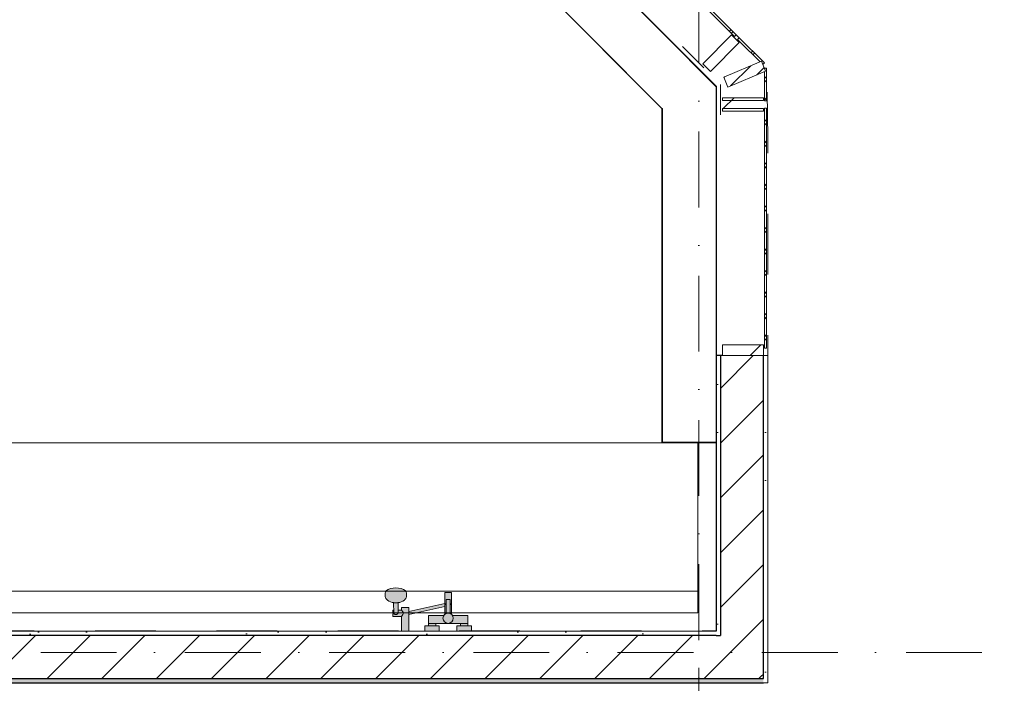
# Model space of a CAD drawing. Header units: millimetres. Extents: x -59761 to 112741, y -57975 to 46221.
# Tile 336 of 421: x 68843 to 73420, y -17693 to -14609. Entities that reach past the tile are written whole.
import ezdxf

# ---------------------------------------------------------------- set-up
doc = ezdxf.new("R2010")
doc.units = ezdxf.units.MM
for name, pattern in [('Wipeout_Contour', [1000, 0, -1000]), ('короткая штриховая', [282.222222, 141.111111, -141.111111]), ('Штриховая', [564.444447, 282.222223, -282.222223]), ('Штрихпунктирная', [670.277762, 352.777767, -176.388884, 0, -141.111112])]:
    doc.linetypes.add(name, pattern=pattern)
for name, color, linetype in [('2D_План зонирования', 7, 'Continuous'), ('Интерьер - Оборудование', 7, 'Continuous'), ('Интерьер - Оборудование бань', 7, 'Continuous'), ('Конструктив - Бортики', 7, 'Continuous'), ('Конструктив - Колонны', 7, 'Continuous'), ('Конструктив - Навесные Стены', 7, 'Continuous'), ('Конструктив - Стены Блок 200 нов', 7, 'Continuous'), ('Элемент модели - Границы зон', 7, 'Continuous'), ('Элемент Модели - Зона', 7, 'Continuous'), ('Элемент Модели - Оси', 2, 'Continuous')]:
    doc.layers.add(name, color=color, linetype=linetype)
pattern_1 = [(45, (-45000, -54000), (-127.27922, 127.27922), [])]
pattern_2 = [(45, (-45000, -53650), (-111.36932, 111.36932), [0, -105, 0, -157.5]), (110, (-44650, -53650), (148.00159, 53.86817), [0, -77, 0, -133])]
pattern_3 = [(45, (-45000, -54000), (-176.7767, 176.7767), []), (45, (-45035.36, -53964.64), (-176.7767, 176.7767), []), (45, (-45070.7, -53929.3), (-176.7767, 176.7767), [])]

# ---------------------------------------------------------------- blocks, each defined once
blk = doc.blocks.new('*X678', base_point=(2412685.8, -340475.5))
at = {"layer": 'Конструктив - Навесные Стены', "color": 7, "linetype": 'Continuous', "lineweight": 5}
for p, q in [((2529990.8, -301558.1), (2530000.8, -301548.1)), ((2529991.2, -301575.5), (2530000.8, -301565.9)), ((2529990.8, -301658.1), (2530000.8, -301648.1)), ((2529991.2, -301675.5), (2530000.8, -301665.9)), ((2529990.8, -301758.1), (2530000.8, -301748.1)), ((2529991.2, -301775.5), (2530000.8, -301765.9)), ((2529990.8, -301858.1), (2530000.8, -301848.1)), ((2529991.2, -301875.5), (2530000.8, -301865.9)), ((2529990.8, -301958.1), (2530000.8, -301948.1)), ((2529991.2, -301975.5), (2530000.8, -301965.9)), ((2529990.8, -302058.1), (2530000.8, -302048.1)), ((2529991.2, -302075.5), (2530000.8, -302065.9)), ((2529990.8, -302158.1), (2530000.8, -302148.1)), ((2529991.2, -302175.5), (2530000.8, -302165.9)), ((2529990.8, -302258.1), (2530000.8, -302248.1)), ((2529991.2, -302275.5), (2530000.8, -302265.9)), ((2529990.8, -302358.1), (2530000.8, -302348.1)), ((2529991.2, -302375.5), (2530000.8, -302365.9)), ((2529990.8, -302458.1), (2530000.8, -302448.1)), ((2529991.2, -302475.5), (2530000.8, -302465.9)), ((2529990.8, -302558.1), (2530000.8, -302548.1)), ((2529991.2, -302575.5), (2530000.8, -302565.9))]:
    blk.add_line(p, q, dxfattribs=at)
blk = doc.blocks.new('*X682', base_point=(2412685.8, -340475.5))
at = {"layer": 'Конструктив - Навесные Стены', "color": 7, "linetype": 'Continuous', "lineweight": 5}
for p, q in [((2526934.1, -298232.6), (2526941.2, -298225.5)), ((2526943, -298241.5), (2526950.1, -298234.5)), ((2527033.9, -298332.8), (2527041, -298325.7)), ((2527042.8, -298341.7), (2527049.9, -298334.7)), ((2527133.7, -298433), (2527140.8, -298425.9)), ((2527142.6, -298441.9), (2527149.7, -298434.9)), ((2527233.5, -298533.2), (2527240.6, -298526.2)), ((2527242.4, -298542.2), (2527249.5, -298535.1)), ((2527333.3, -298633.4), (2527340.4, -298626.4)), ((2527342.2, -298642.4), (2527349.3, -298635.3)), ((2527433.1, -298733.6), (2527440.2, -298726.6)), ((2527442, -298742.6), (2527449, -298735.5)), ((2527532.9, -298833.9), (2527539.9, -298826.8)), ((2527541.8, -298842.8), (2527548.8, -298835.7)), ((2527632.7, -298934.1), (2527639.7, -298927)), ((2527641.6, -298943), (2527648.6, -298935.9)), ((2527732.5, -299034.3), (2527739.5, -299027.2)), ((2527741.3, -299043.2), (2527748.4, -299036.1)), ((2527832.2, -299134.5), (2527839.3, -299127.4)), ((2527841.1, -299143.4), (2527848.2, -299136.3)), ((2527932, -299234.7), (2527939.1, -299227.6)), ((2527940.9, -299243.6), (2527948, -299236.5)), ((2528031.8, -299334.9), (2528038.9, -299327.8)), ((2528040.7, -299343.8), (2528047.8, -299336.8)), ((2528131.6, -299435.1), (2528138.7, -299428)), ((2528140.5, -299444), (2528147.6, -299437)), ((2528231.4, -299535.3), (2528238.5, -299528.2)), ((2528240.3, -299544.2), (2528247.4, -299537.2)), ((2528331.2, -299635.5), (2528338.3, -299628.4)), ((2528340.1, -299644.4), (2528347.2, -299637.4)), ((2528431, -299735.7), (2528438.1, -299728.7)), ((2528439.9, -299744.7), (2528447, -299737.6)), ((2528530.8, -299835.9), (2528537.9, -299828.9)), ((2528539.7, -299844.9), (2528546.8, -299837.8)), ((2528630.6, -299936.1), (2528637.7, -299929.1)), ((2528639.5, -299945.1), (2528646.5, -299938)), ((2528730.4, -300036.4), (2528737.4, -300029.3)), ((2528739.3, -300045.3), (2528746.3, -300038.2)), ((2528830.2, -300136.6), (2528837.2, -300129.5)), ((2528839.1, -300145.5), (2528846.1, -300138.4)), ((2528930, -300236.8), (2528937, -300229.7)), ((2528938.8, -300245.7), (2528945.9, -300238.6)), ((2529029.7, -300337), (2529036.8, -300329.9)), ((2529038.6, -300345.9), (2529045.7, -300338.8)), ((2529129.5, -300437.2), (2529136.6, -300430.1)), ((2529138.4, -300446.1), (2529145.5, -300439)), ((2529229.3, -300537.4), (2529236.4, -300530.3)), ((2529238.2, -300546.3), (2529245.3, -300539.2)), ((2529329.1, -300637.6), (2529336.2, -300630.5)), ((2529338, -300646.5), (2529345.1, -300639.5)), ((2529428.9, -300737.8), (2529436, -300730.7)), ((2529437.8, -300746.7), (2529444.9, -300739.7)), ((2529528.7, -300838), (2529535.8, -300830.9)), ((2529537.6, -300846.9), (2529544.7, -300839.9)), ((2529628.5, -300938.2), (2529635.6, -300931.2)), ((2529637.4, -300947.2), (2529644.5, -300940.1)), ((2529728.3, -301038.4), (2529735.4, -301031.4)), ((2529737.2, -301047.4), (2529744.3, -301040.3)), ((2529828.1, -301138.6), (2529835.2, -301131.6)), ((2529837, -301147.6), (2529844, -301140.5))]:
    blk.add_line(p, q, dxfattribs=at)
blk = doc.blocks.new('*X683', base_point=(2412685.8, -340475.5))
at = {"layer": 'Конструктив - Навесные Стены', "color": 7, "linetype": 'Continuous', "lineweight": 5}
for p, q in [((2529928.6, -301238.1), (2529935.7, -301231.1)), ((2529937.6, -301247), (2529944.6, -301239.9))]:
    blk.add_line(p, q, dxfattribs=at)
blk = doc.blocks.new('*X684', base_point=(2412685.8, -340475.5))
at = {"layer": 'Конструктив - Навесные Стены', "color": 7, "linetype": 'Continuous', "lineweight": 5}
for p, q in [((2529990.8, -301358.1), (2530000.8, -301348.1)), ((2529991.2, -301375.5), (2530000.8, -301365.9)), ((2529990.8, -301458.1), (2530000.8, -301448.1))]:
    blk.add_line(p, q, dxfattribs=at)

msp = doc.modelspace()

# ---------------------------------------------------------------- hatches: boundary and pattern name
at = {"layer": 'Интерьер - Оборудование', "linetype": 'Continuous', "lineweight": 0}
msp.add_hatch(color=255, dxfattribs=at).paths.add_polyline_path([(70651.61, -17359.68), (70651.61, -17373.01), (70818.42, -17335.05), (70818.42, -17321.72)])

# ---------------------------------------------------------------- linework, layer by layer
at = {"layer": 'Интерьер - Оборудование', "color": 7, "linetype": 'Continuous', "lineweight": 5}
for p, q in [((70580.66, -17317.86), (70582.48, -17318.24)), ((70582.48, -17318.24), (70591.61, -17318.84)), ((70591.61, -17318.84), (70600.73, -17318.24)), ((70600.73, -17318.24), (70602.55, -17317.86)), ((70824.61, -17303), (70824.61, -17368.18)), ((70844.61, -17303), (70824.61, -17303)), ((70844.61, -17368.18), (70844.61, -17303)), ((70581.47, -17355.91), (70577.61, -17355.91)), ((70581.61, -17365.63), (70581.41, -17352.06)), ((70581.61, -17365.63), (70581.84, -17367.33)), ((70582.66, -17369.06), (70581.61, -17369.06)), ((70581.84, -17367.33), (70582.54, -17368.92)), ((70582.54, -17368.92), (70583.66, -17370.28)), ((70583.66, -17370.28), (70585.11, -17371.33)), ((70585.11, -17371.33), (70586.79, -17371.98)), ((70586.79, -17371.98), (70588.61, -17372.21)), ((70588.61, -17372.21), (70594.61, -17372.21)), ((70594.61, -17372.21), (70596.42, -17371.98)), ((70596.42, -17371.98), (70598.11, -17371.33)), ((70598.11, -17371.33), (70599.56, -17370.28)), ((70599.56, -17370.28), (70600.67, -17368.92)), ((70600.67, -17368.92), (70601.37, -17367.33)), ((70601.37, -17367.33), (70601.61, -17365.63)), ((70601.61, -17365.63), (70601.8, -17352.06)), ((70624.76, -17361.45), (70617.61, -17352.06)), ((70624.63, -17373.13), (70617.61, -17381.94)), ((70776.61, -17414), (70742.61, -17414)), ((70776.61, -17426), (70742.61, -17426)), ((70892.61, -17414), (70926.61, -17414)), ((70892.61, -17426), (70926.61, -17426))]:
    msp.add_line(p, q, dxfattribs=at)
at = {"layer": 'Интерьер - Оборудование', "color": 7, "linetype": 'Continuous', "lineweight": 5, "flags": 128}
msp.add_lwpolyline([(70651.61, -17359.68), (70651.61, -17373.01), (70818.42, -17335.05), (70818.42, -17321.72)], close=True, dxfattribs=at)
at = {"layer": 'Интерьер - Оборудование', "color": 7, "linetype": 'Continuous', "lineweight": 5}
msp.add_circle((70834.61, -17390), 24, dxfattribs=at)
for centre, radius, start, end in [((70834.61, -17324.6), 11.97, 146.40326, 213.59674), ((70834.61, -17324.6), 11.97, 326.40326, 33.59674), ((70617.21, -17367.21), 9.5, 321.42228, 37.29721)]:
    msp.add_arc(centre, radius, start, end, dxfattribs=at)
at = {"layer": 'Элемент Модели - Зона', "color": 253, "linetype": 'Штриховая', "lineweight": 15, "flags": 128}
for points in [[(-8890, -17680), (-3119.74, -17680), (-3119.74, -14858.42), (142.53, -11594.86), (156.67, -11609), (156.67, -11580), (18300, -11580), (18300, -11600), (32399.73, -11600), (32399.73, -11580), (69081.36, -11580), (72316.72, -14823.47), (72320.06, -15158.11), (72320.06, -17695), (72360, -17695), (72360, -19700), (72120, -19700), (72120, -18300), (71700, -18300), (71700, -17900), (63300, -17900), (63300, -18300), (62700, -18300), (62700, -17900), (54320, -17900), (54320, -27030), (62700, -27030), (62700, -26350), (63300, -26350), (63300, -27540), (67380, -27540), (67380, -26630), (67500, -26630), (67500, -27660), (62920, -27660), (62920, -32819.89), (72120, -32819.89), (72120, -27750), (71650, -27750), (71650, -26250), (72120, -26250), (72120, -21200), (72360, -21200), (72360, -33849.94), (72120, -33849.94), (72120, -33059.89), (54320, -33059.89), (54320, -39349.94), (72120, -39349.94), (72120, -36299.94), (71700.06, -36299.94), (71700.06, -35674.44), (72120, -35674.44), (72120, -35349.94), (72360, -35349.94), (72360, -35679.94), (75850, -35679.94), (75850, -16794.88), (75238.88, -16794.88), (75238.88, -9000), (80700, -9000), (80700, -8700), (81300, -8700), (81300, -9000), (87517.1, -9000), (87517.1, -320), (85530, -320), (85530, 300), (84182.9, 300), (81300, 300), (81300, -300), (80700, -300), (80700, 212.5), (79799.78, 212.5), (72300, 212.5), (72300, -300), (71700, -300), (71700, 212.5), (63300, 212.5), (63300, -300), (62700, -300), (62700, 212.5), (54300, 212.5), (54300, -300), (53700, -300), (53700, 212.5), (45650, 212.5), (45650, -300), (45050, -300), (44950, -300), (44950, -5367.2), (32450.06, -5367.2), (32450.06, -200), (32450.06, 7690), (32460.06, 7690), (32460.06, 13850), (29720, 13850), (29720, 5730), (28964.53, 5730), (28964.53, 212), (27300.06, 212), (27300.06, -300), (26700.06, -300), (26700.06, 212), (18300, 212), (18300, -300), (17700, -300), (17700, 212), (16025.03, 212), (16025.03, -7500), (16025.03, -9042.59), (9300, -9042.59), (9300, -9300), (8700, -9300), (8700, -9042.59), (300, -9042.59), (300, -9300), (-300, -9300), (-300, -9042.59), (-8250, -9042.59), (-8250, -9300), (-8850, -9300), (-8850, -9042.59), (-8890, -9042.59)], [(64400, -11820), (63120, -11820), (63120, -17449.29), (72080.06, -17449.29), (72080.06, -14918.11), (68981.95, -11820)]]:
    msp.add_lwpolyline(points, close=True, dxfattribs=at)

# ---------------------------------------------------------------- next in the draw order: wipeouts: each hides what was drawn before it
at = {"color": 254, "linetype": 'Wipeout_Contour', "lineweight": 0, "ltscale": 7642458.902971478}
msp.add_wipeout([(71830.65, -15025.11), (72080.65, -14921.8), (71830.65, -14670.95)], dxfattribs=at).dxf.layer = 'Конструктив - Бортики'
at = {"color": 254, "linetype": 'Wipeout_Contour', "lineweight": 0, "ltscale": 10191851.75996048}
msp.add_wipeout([(72315.06, -15019.83), (72305.06, -15019.83), (72305.06, -16135), (72315.06, -16135)], dxfattribs=at).dxf.layer = 'Конструктив - Навесные Стены'
at = {"color": 254, "linetype": 'Wipeout_Contour', "lineweight": 0, "ltscale": 7643896.752586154}
msp.add_wipeout([(72080.06, -17450), (72080.06, -17470), (72100.06, -17470)], dxfattribs=at).dxf.layer = 'Конструктив - Стены Блок 200 нов'
at = {"color": 254, "linetype": 'Wipeout_Contour', "lineweight": 0, "ltscale": 7644630.791193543}
msp.add_wipeout([(72300.06, -17670), (72300.06, -17690), (72320.06, -17690)], dxfattribs=at).dxf.layer = 'Конструктив - Стены Блок 200 нов'

# ---------------------------------------------------------------- next in the draw order: linework, layer by layer
at = {"layer": 'Конструктив - Навесные Стены', "color": 7, "linetype": 'Continuous', "lineweight": 15, "flags": 128}
msp.add_lwpolyline([(72315.06, -15019.83), (72305.06, -15019.83), (72305.06, -16135), (72315.06, -16135)], close=True, dxfattribs=at)

# ---------------------------------------------------------------- next in the draw order: block references
at = {"layer": 'Конструктив - Навесные Стены', "linetype": 'Continuous', "lineweight": 0}
msp.add_blockref('*X678', (-45000, -54000), dxfattribs=at)

# ---------------------------------------------------------------- next in the draw order: wipeouts: each hides what was drawn before it
at = {"color": 254, "linetype": 'Wipeout_Contour', "lineweight": 0, "ltscale": 7644185.153877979}
msp.add_wipeout([(72100.06, -17470), (72100.06, -17670), (72300.06, -17670)], dxfattribs=at).dxf.layer = 'Конструктив - Стены Блок 200 нов'

# ---------------------------------------------------------------- next in the draw order: hatches: boundary and pattern name
at = {"layer": 'Конструктив - Стены Блок 200 нов', "linetype": 'Continuous', "lineweight": 5}
h = msp.add_hatch(dxfattribs=at)
h.set_pattern_fill('БЛОКИ_БЕТОННЫЕ_ЭФФЕКТИВН_2D', style=0, pattern_type=2)
h.set_pattern_definition(pattern_1)
h.paths.add_polyline_path([(72100.06, -17470), (72100.06, -17670), (72300.06, -17670)])

# ---------------------------------------------------------------- next in the draw order: wipeouts: each hides what was drawn before it
at = {"color": 254, "linetype": 'Wipeout_Contour', "lineweight": 0, "ltscale": 7643913.111931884}
msp.add_wipeout([(72080.06, -17450), (72100.06, -17470), (72100.06, -17450)], dxfattribs=at).dxf.layer = 'Конструктив - Стены Блок 200 нов'
at = {"color": 254, "linetype": 'Wipeout_Contour', "lineweight": 0, "ltscale": 7644647.148795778}
msp.add_wipeout([(72320.06, -17670), (72300.06, -17670), (72320.06, -17690)], dxfattribs=at).dxf.layer = 'Конструктив - Стены Блок 200 нов'

# ---------------------------------------------------------------- next in the draw order: wipeouts: each hides what was drawn before it
at = {"color": 254, "linetype": 'Wipeout_Contour', "lineweight": 0, "ltscale": 10191563.74474348}
msp.add_wipeout([(72100.06, -17450), (72100.06, -16170), (72080.06, -16170), (72080.06, -17450)], dxfattribs=at).dxf.layer = 'Конструктив - Стены Блок 200 нов'
at = {"color": 254, "linetype": 'Wipeout_Contour', "lineweight": 0, "ltscale": 10192489.98674466}
msp.add_wipeout([(72320.06, -16170), (72300.06, -16170), (72300.06, -17670), (72320.06, -17670)], dxfattribs=at).dxf.layer = 'Конструктив - Стены Блок 200 нов'

# ---------------------------------------------------------------- next in the draw order: hatches: boundary and pattern name
at = {"layer": 'Конструктив - Стены Блок 200 нов', "linetype": 'Continuous', "lineweight": 5}
h = msp.add_hatch(dxfattribs=at)
h.set_pattern_fill('ШТУКАТУРКА__ГИПС_01_000D', color=252, style=0, pattern_type=2)
h.set_pattern_definition(pattern_2)
h.paths.add_polyline_path([(72100.06, -17450), (72100.06, -16170), (72080.06, -16170), (72080.06, -17450)])
h = msp.add_hatch(dxfattribs=at)
h.set_pattern_fill('ШТУКАТУРКА__ГИПС_01_000D', color=252, style=0, pattern_type=2)
h.set_pattern_definition(pattern_2)
h.paths.add_polyline_path([(72320.06, -16170), (72300.06, -16170), (72300.06, -17670), (72320.06, -17670)])

# ---------------------------------------------------------------- next in the draw order: wipeouts: each hides what was drawn before it
at = {"color": 254, "linetype": 'Wipeout_Contour', "lineweight": 0, "ltscale": 7644358.748222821}
msp.add_wipeout([(72100.06, -17470), (72300.06, -17670), (72300.06, -17470)], dxfattribs=at).dxf.layer = 'Конструктив - Стены Блок 200 нов'

# ---------------------------------------------------------------- next in the draw order: hatches: boundary and pattern name
at = {"layer": 'Конструктив - Стены Блок 200 нов', "linetype": 'Continuous', "lineweight": 5}
h = msp.add_hatch(dxfattribs=at)
h.set_pattern_fill('БЛОКИ_БЕТОННЫЕ_ЭФФЕКТИВН_2D', style=0, pattern_type=2)
h.set_pattern_definition(pattern_1)
h.paths.add_polyline_path([(72100.06, -17470), (72300.06, -17670), (72300.06, -17470)])

# ---------------------------------------------------------------- next in the draw order: linework, layer by layer
at = {"layer": 'Конструктив - Стены Блок 200 нов', "color": 7, "linetype": 'Continuous', "lineweight": 30}
msp.add_line((72100.06, -17670), (72300.06, -17670), dxfattribs=at)
at = {"layer": 'Конструктив - Стены Блок 200 нов', "color": 7, "linetype": 'Continuous', "lineweight": 5, "flags": 128}
msp.add_lwpolyline([(72320.06, -17690), (72300.06, -17690)], dxfattribs=at)

# ---------------------------------------------------------------- next in the draw order: wipeouts: each hides what was drawn before it
at = {"color": 254, "linetype": 'Wipeout_Contour', "lineweight": 0, "ltscale": 10192005.38787835}
msp.add_wipeout([(72300.06, -17470), (72300.06, -16170), (72100.06, -16170), (72100.06, -17470)], dxfattribs=at).dxf.layer = 'Конструктив - Стены Блок 200 нов'

# ---------------------------------------------------------------- next in the draw order: hatches: boundary and pattern name
at = {"layer": 'Конструктив - Стены Блок 200 нов', "linetype": 'Continuous', "lineweight": 5}
h = msp.add_hatch(dxfattribs=at)
h.set_pattern_fill('БЛОКИ_БЕТОННЫЕ_ЭФФЕКТИВН_2D', style=0, pattern_type=2)
h.set_pattern_definition(pattern_1)
h.paths.add_polyline_path([(72300.06, -17470), (72300.06, -16170), (72100.06, -16170), (72100.06, -17470)])

# ---------------------------------------------------------------- next in the draw order: linework, layer by layer
at = {"layer": 'Конструктив - Стены Блок 200 нов', "color": 7, "linetype": 'Continuous', "lineweight": 30}
for p, q in [((72100.06, -16170), (72100.06, -17470)), ((72300.06, -17470), (72300.06, -16170)), ((72080.06, -17470), (72100.06, -17470)), ((72300.06, -17670), (72300.06, -17470))]:
    msp.add_line(p, q, dxfattribs=at)
at = {"layer": 'Конструктив - Стены Блок 200 нов', "color": 7, "linetype": 'Continuous', "lineweight": 30, "flags": 128}
for points in [[(72100.06, -16170), (72080.06, -16170)], [(72080.06, -16170), (72080.06, -17450)], [(72300.06, -16170), (72100.06, -16170)]]:
    msp.add_lwpolyline(points, dxfattribs=at)
at = {"layer": 'Конструктив - Стены Блок 200 нов', "color": 7, "linetype": 'Continuous', "lineweight": 5, "flags": 128}
for points in [[(72320.06, -16170), (72300.06, -16170)], [(72320.06, -17690), (72320.06, -16170)]]:
    msp.add_lwpolyline(points, dxfattribs=at)

# ---------------------------------------------------------------- next in the draw order: wipeouts: each hides what was drawn before it
at = {"color": 254, "linetype": 'Wipeout_Contour', "lineweight": 0, "ltscale": 10190578.90301553}
msp.add_wipeout([(71830.65, -15025.11), (71830.65, -16571.8), (72080.65, -16571.8), (72080.65, -15275.96)], dxfattribs=at).dxf.layer = 'Конструктив - Бортики'
at = {"color": 254, "linetype": 'Wipeout_Contour', "lineweight": 0, "ltscale": 10174041.801761}
msp.add_wipeout([(63120, -17470), (72080.06, -17470), (72080.06, -17450), (63120, -17450)], dxfattribs=at).dxf.layer = 'Конструктив - Стены Блок 200 нов'
at = {"color": 254, "linetype": 'Wipeout_Contour', "lineweight": 0, "ltscale": 10138705.93997267}
msp.add_wipeout([(72300.06, -17670), (45050, -17670), (45050, -17690), (72300.06, -17690)], dxfattribs=at).dxf.layer = 'Конструктив - Стены Блок 200 нов'

# ---------------------------------------------------------------- next in the draw order: hatches: boundary and pattern name
at = {"layer": 'Конструктив - Стены Блок 200 нов', "linetype": 'Continuous', "lineweight": 5}
h = msp.add_hatch(dxfattribs=at)
h.set_pattern_fill('ШТУКАТУРКА__ГИПС_01_000D', color=252, style=0, pattern_type=2)
h.set_pattern_definition(pattern_2)
h.paths.add_polyline_path([(63120, -17470), (72080.06, -17470), (72080.06, -17450), (63120, -17450)])
h = msp.add_hatch(dxfattribs=at)
h.set_pattern_fill('ШТУКАТУРКА__ГИПС_01_000D', color=252, style=0, pattern_type=2)
h.set_pattern_definition(pattern_2)
h.paths.add_polyline_path([(72300.06, -17670), (45050, -17670), (45050, -17690), (72300.06, -17690)])

# ---------------------------------------------------------------- next in the draw order: linework, layer by layer
at = {"layer": 'Конструктив - Бортики', "color": 7, "linetype": 'Continuous', "lineweight": 15, "flags": 128}
msp.add_lwpolyline([(72080.65, -16571.8), (71830.65, -16571.8)], dxfattribs=at)

# ---------------------------------------------------------------- next in the draw order: wipeouts: each hides what was drawn before it
at = {"color": 254, "linetype": 'Wipeout_Contour', "lineweight": 0, "ltscale": 7642777.694213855}
msp.add_wipeout([(71830.65, -15025.11), (72080.65, -15275.96), (72080.65, -14921.8)], dxfattribs=at).dxf.layer = 'Конструктив - Бортики'

# ---------------------------------------------------------------- next in the draw order: linework, layer by layer
at = {"layer": 'Конструктив - Бортики', "color": 7, "linetype": 'Continuous', "lineweight": 15, "flags": 128}
for points in [[(72080.65, -14921.8), (71830.65, -14670.95)], [(72080.65, -16571.8), (72080.65, -14921.8)], [(71830.65, -15025.11), (71830.65, -16571.8)]]:
    msp.add_lwpolyline(points, dxfattribs=at)
at = {"layer": 'Элемент модели - Границы зон', "color": 7, "linetype": 'короткая штриховая', "lineweight": 15}
for p, q in [((71923.29, -14733.05), (72100.06, -14909.83)), ((72100.06, -14909.83), (72100.06, -15159.83))]:
    msp.add_line(p, q, dxfattribs=at)

# ---------------------------------------------------------------- next in the draw order: wipeouts: each hides what was drawn before it
at = {"color": 254, "linetype": 'Wipeout_Contour', "lineweight": 0, "ltscale": 10174094.3985853}
msp.add_wipeout([(63100, -17670), (72100.06, -17670), (72100.06, -17470), (63100, -17470)], dxfattribs=at).dxf.layer = 'Конструктив - Стены Блок 200 нов'

# ---------------------------------------------------------------- next in the draw order: hatches: boundary and pattern name
at = {"layer": 'Интерьер - Оборудование', "linetype": 'Continuous', "lineweight": 0}
for points in [[(70616.61, -17252.24), (70604.55, -17249.74), (70591.61, -17248.89), (70578.67, -17249.74), (70566.61, -17252.24), (70556.25, -17256.21), (70548.3, -17261.39), (70543.31, -17267.42), (70541.61, -17273.89), (70541.61, -17285.15), (70542.12, -17288.51), (70543.8, -17294.91), (70545.25, -17297.85), (70550.05, -17303.64), (70552.11, -17305.74), (70559.36, -17310.46), (70566.68, -17313.68), (70573.98, -17316.48), (70580.66, -17317.86), (70581.11, -17331.07), (70581.41, -17352.06), (70577.61, -17352.06), (70577.61, -17364.94), (70581.6, -17364.94), (70581.61, -17365.63), (70581.61, -17369.06), (70577.61, -17369.06), (70577.61, -17381.94), (70617.61, -17381.94), (70617.61, -17450), (70651.61, -17450), (70651.61, -17340), (70617.61, -17340), (70617.61, -17352.06), (70601.8, -17352.06), (70602.11, -17331.07), (70602.55, -17317.86), (70609.23, -17316.48), (70616.53, -17313.68), (70623.85, -17310.46), (70631.1, -17305.74), (70633.17, -17303.64), (70637.96, -17297.85), (70639.41, -17294.91), (70641.09, -17288.51), (70641.61, -17285.15), (70641.61, -17273.89), (70639.9, -17267.42), (70634.91, -17261.39), (70626.96, -17256.21)], [(70850.79, -17271.3), (70818.42, -17271.3), (70818.42, -17321.72), (70818.42, -17335.05), (70818.42, -17372.28, 0.0646403), (70814.43, -17377), (70742.61, -17377), (70742.61, -17426), (70725.61, -17426), (70725.61, -17450), (70793.61, -17450), (70793.61, -17426), (70776.61, -17426), (70776.61, -17414), (70892.61, -17414), (70892.61, -17426), (70875.61, -17426), (70875.61, -17450), (70943.61, -17450), (70943.61, -17426), (70926.61, -17426), (70926.61, -17377), (70854.78, -17377, 0.0646403), (70850.79, -17372.28)]]:
    msp.add_hatch(color=255, dxfattribs=at).paths.add_polyline_path(points)
at = {"layer": 'Конструктив - Стены Блок 200 нов', "linetype": 'Continuous', "lineweight": 5}
h = msp.add_hatch(dxfattribs=at)
h.set_pattern_fill('БЛОКИ_БЕТОННЫЕ_ЭФФЕКТИВН_2D', style=0, pattern_type=2)
h.set_pattern_definition(pattern_1)
h.paths.add_polyline_path([(63100, -17670), (72100.06, -17670), (72100.06, -17470), (63100, -17470)])

# ---------------------------------------------------------------- next in the draw order: linework, layer by layer
at = {"layer": 'Интерьер - Оборудование', "color": 7, "linetype": 'Continuous', "lineweight": 5, "flags": 128}
msp.add_lwpolyline([(70616.61, -17252.24), (70604.55, -17249.74), (70591.61, -17248.89), (70578.67, -17249.74), (70566.61, -17252.24), (70556.25, -17256.21), (70548.3, -17261.39), (70543.31, -17267.42), (70541.61, -17273.89), (70541.61, -17285.15), (70542.12, -17288.51), (70543.8, -17294.91), (70545.25, -17297.85), (70550.05, -17303.64), (70552.11, -17305.74), (70559.36, -17310.46), (70566.68, -17313.68), (70573.98, -17316.48), (70580.66, -17317.86), (70581.11, -17331.07), (70581.41, -17352.06), (70577.61, -17352.06), (70577.61, -17364.94), (70581.6, -17364.94), (70581.61, -17365.63), (70581.61, -17369.06), (70577.61, -17369.06), (70577.61, -17381.94), (70617.61, -17381.94), (70617.61, -17450), (70651.61, -17450), (70651.61, -17340), (70617.61, -17340), (70617.61, -17352.06), (70601.8, -17352.06), (70602.11, -17331.07), (70602.55, -17317.86), (70609.23, -17316.48), (70616.53, -17313.68), (70623.85, -17310.46), (70631.1, -17305.74), (70633.17, -17303.64), (70637.96, -17297.85), (70639.41, -17294.91), (70641.09, -17288.51), (70641.61, -17285.15), (70641.61, -17273.89), (70639.9, -17267.42), (70634.91, -17261.39), (70626.96, -17256.21)], close=True, dxfattribs=at)
msp.add_lwpolyline([(70850.79, -17271.3), (70818.42, -17271.3), (70818.42, -17321.72), (70818.42, -17335.05), (70818.42, -17372.28, 0.0646403), (70814.43, -17377), (70742.61, -17377), (70742.61, -17426), (70725.61, -17426), (70725.61, -17450), (70793.61, -17450), (70793.61, -17426), (70776.61, -17426), (70776.61, -17414), (70892.61, -17414), (70892.61, -17426), (70875.61, -17426), (70875.61, -17450), (70943.61, -17450), (70943.61, -17426), (70926.61, -17426), (70926.61, -17377), (70854.78, -17377, 0.0646403), (70850.79, -17372.28)], format="xyb", close=True, dxfattribs=at)
at = {"layer": 'Конструктив - Колонны', "color": 7, "linetype": 'Continuous', "lineweight": 0}
msp.add_line((72000, -17920), (72000, -17620), dxfattribs=at)
at = {"layer": 'Конструктив - Стены Блок 200 нов', "color": 7, "linetype": 'Continuous', "lineweight": 30}
for p, q in [((72080.06, -17470), (63100, -17470)), ((72080.06, -17470), (72100.06, -17470)), ((63100, -17670), (72100.06, -17670)), ((72100.06, -17670), (72300.06, -17670))]:
    msp.add_line(p, q, dxfattribs=at)
at = {"layer": 'Конструктив - Стены Блок 200 нов', "color": 7, "linetype": 'Continuous', "lineweight": 5, "flags": 128}
msp.add_lwpolyline([(72080.06, -17450), (63120, -17450)], dxfattribs=at)
at = {"layer": 'Конструктив - Стены Блок 200 нов', "color": 7, "linetype": 'Continuous', "lineweight": 30, "flags": 128}
msp.add_lwpolyline([(45050, -17690), (72300.06, -17690)], dxfattribs=at)
at = {"layer": 'Элемент модели - Границы зон', "color": 7, "linetype": 'Continuous', "lineweight": 5}
msp.add_line((72100.06, -17470), (72100.06, -16170), dxfattribs=at)
at = {"layer": 'Элемент Модели - Оси', "color": 7, "linetype": 'Штрихпунктирная', "lineweight": 15}
for p, q in [((72000, 20401.54), (72000, -38176.54)), ((-57760.58, -17550), (110650, -17550))]:
    msp.add_line(p, q, dxfattribs=at)

# ---------------------------------------------------------------- next in the draw order: wipeouts: each hides what was drawn before it
at = {"color": 254, "linetype": 'Wipeout_Contour', "lineweight": 0, "ltscale": 10186294.04725851}
msp.add_wipeout([(70166.2, -13355), (71830.65, -15025.11), (71830.65, -14670.95), (70519.15, -13355)], dxfattribs=at).dxf.layer = 'Конструктив - Бортики'

# ---------------------------------------------------------------- next in the draw order: linework, layer by layer
at = {"layer": '2D_План зонирования', "color": 7, "linetype": 'Continuous', "lineweight": 30, "flags": 128}
msp.add_lwpolyline([(63120, -11820), (64400, -11820), (68981.24, -11820), (72080.06, -14918.82), (72080.06, -16575), (71830.06, -16575), (71830.06, -15023.33), (70169.42, -13355), (65669.65, -13355), (63120, -13355)], close=True, dxfattribs=at)
at = {"layer": 'Интерьер - Оборудование бань', "color": 7, "linetype": 'Continuous', "lineweight": 15}
msp.add_lwpolyline([(64400, -11800), (64400, -11905), (63205, -11905), (63205, -17365), (71995.06, -17365), (71995.06, -16575)], dxfattribs=at)
msp.add_lwpolyline([(64400, -11800), (64400, -11905), (63205, -11905), (63205, -17365), (71995.06, -17365), (71995.06, -16575)], dxfattribs=at)
at = {"layer": 'Интерьер - Оборудование бань', "color": 7, "linetype": 'Continuous', "lineweight": 30, "flags": 128}
msp.add_lwpolyline([(63120, -11820), (64400, -11820), (68981.24, -11820), (72080.06, -14918.82), (72080.06, -16575), (71830.06, -16575), (71830.06, -15023.33), (70169.42, -13355), (65669.65, -13355), (63120, -13355)], close=True, dxfattribs=at)
at = {"layer": 'Интерьер - Оборудование бань', "color": 7, "linetype": 'короткая штриховая', "lineweight": 5}
msp.add_lwpolyline([(63100, -13355), (63995, -13355), (63995, -15975, 0.4142136), (64595, -16575), (72100.06, -16575), (72100.06, -17470), (63100, -17470)], format="xyb", close=True, dxfattribs=at)
at = {"layer": 'Конструктив - Бортики', "color": 7, "linetype": 'Continuous', "lineweight": 15, "flags": 128}
for points in [[(71830.65, -14670.95), (70270, -13105)], [(70166.2, -13355), (71830.65, -15025.11)]]:
    msp.add_lwpolyline(points, dxfattribs=at)
at = {"layer": 'Элемент модели - Границы зон', "color": 7, "linetype": 'Continuous', "lineweight": 5}
msp.add_lwpolyline([(63305, -13355), (63305, -15975, 0.4142136), (64595, -17265), (71995.06, -17265), (71995.06, -16575)], format="xyb", dxfattribs=at)
msp.add_lwpolyline([(71830.06, -16575), (71830.06, -15023.33), (70169.42, -13355), (63995, -13355), (63995, -15975, 0.4142136), (64595, -16575)], format="xyb", close=True, dxfattribs=at)

# ---------------------------------------------------------------- next in the draw order: wipeouts: each hides what was drawn before it
at = {"color": 254, "linetype": 'Wipeout_Contour', "lineweight": 0, "ltscale": 10184333.3285545}
msp.add_wipeout([(69231.7, -11726.17), (69224.62, -11733.22), (72166.21, -14687.1), (72173.3, -14680.04)], dxfattribs=at).dxf.layer = 'Конструктив - Навесные Стены'
at = {"color": 254, "linetype": 'Wipeout_Contour', "lineweight": 0, "ltscale": 10191703.88401602}
msp.add_wipeout([(72110.06, -16120), (72110.06, -16170), (72300.06, -16170), (72300.06, -16120)], dxfattribs=at).dxf.layer = 'Конструктив - Навесные Стены'

# ---------------------------------------------------------------- next in the draw order: hatches: boundary and pattern name
at = {"layer": 'Конструктив - Навесные Стены', "linetype": 'Continuous', "lineweight": 5}
h = msp.add_hatch(dxfattribs=at)
h.set_pattern_fill('АЛЮМИНИЙ_000D', style=0, pattern_type=2)
h.set_pattern_definition(pattern_3)
h.paths.add_polyline_path([(72110.06, -16120), (72110.06, -16170), (72300.06, -16170), (72300.06, -16120)])

# ---------------------------------------------------------------- next in the draw order: linework, layer by layer
at = {"layer": 'Конструктив - Навесные Стены', "color": 7, "linetype": 'Continuous', "lineweight": 15}
for p, q in [((72110.06, -16120), (72110.06, -16170)), ((72300.06, -16120), (72110.06, -16120)), ((72300.06, -16120), (72300.06, -16170)), ((72300.06, -16170), (72110.06, -16170))]:
    msp.add_line(p, q, dxfattribs=at)
at = {"layer": 'Конструктив - Навесные Стены', "color": 7, "linetype": 'Continuous', "lineweight": 15, "flags": 128}
msp.add_lwpolyline([(69231.7, -11726.17), (69224.62, -11733.22), (72166.21, -14687.1), (72173.3, -14680.04)], close=True, dxfattribs=at)

# ---------------------------------------------------------------- next in the draw order: block references
at = {"layer": 'Конструктив - Навесные Стены', "linetype": 'Continuous', "lineweight": 0}
msp.add_blockref('*X682', (-45000, -54000), dxfattribs=at)

# ---------------------------------------------------------------- next in the draw order: wipeouts: each hides what was drawn before it
at = {"color": 254, "linetype": 'Wipeout_Contour', "lineweight": 0, "ltscale": 10191194.66520335}
msp.add_wipeout([(72187.45, -14694.11), (72180.43, -14701.23), (72297.93, -14816.81), (72304.94, -14809.68)], dxfattribs=at).dxf.layer = 'Конструктив - Навесные Стены'

# ---------------------------------------------------------------- next in the draw order: linework, layer by layer
at = {"layer": 'Конструктив - Навесные Стены', "color": 7, "linetype": 'Continuous', "lineweight": 15, "flags": 128}
msp.add_lwpolyline([(72187.45, -14694.11), (72180.43, -14701.23), (72297.93, -14816.81), (72304.94, -14809.68)], close=True, dxfattribs=at)

# ---------------------------------------------------------------- next in the draw order: block references
at = {"layer": 'Конструктив - Навесные Стены', "linetype": 'Continuous', "lineweight": 0}
msp.add_blockref('*X683', (-45000, -54000), dxfattribs=at)

# ---------------------------------------------------------------- next in the draw order: wipeouts: each hides what was drawn before it
at = {"color": 254, "linetype": 'Wipeout_Contour', "lineweight": 0, "ltscale": 10191535.53570312}
msp.add_wipeout([(72315.06, -14833.84), (72305.06, -14833.84), (72305.06, -14986.78), (72315.06, -14986.78)], dxfattribs=at).dxf.layer = 'Конструктив - Навесные Стены'

# ---------------------------------------------------------------- next in the draw order: linework, layer by layer
at = {"layer": 'Конструктив - Навесные Стены', "color": 7, "linetype": 'Continuous', "lineweight": 15, "flags": 128}
msp.add_lwpolyline([(72315.06, -14833.84), (72305.06, -14833.84), (72305.06, -14986.78), (72315.06, -14986.78)], close=True, dxfattribs=at)

# ---------------------------------------------------------------- next in the draw order: block references
at = {"layer": 'Конструктив - Навесные Стены', "linetype": 'Continuous', "lineweight": 0}
msp.add_blockref('*X684', (-45000, -54000), dxfattribs=at)

# ---------------------------------------------------------------- next in the draw order: wipeouts: each hides what was drawn before it
at = {"color": 254, "linetype": 'Wipeout_Contour', "lineweight": 0, "ltscale": 10191128.17996716}
msp.add_wipeout([(72135.27, -14922.09), (72310.5, -14848.65), (72291.18, -14802.54), (72115.94, -14875.97)], dxfattribs=at).dxf.layer = 'Конструктив - Навесные Стены'
at = {"color": 254, "linetype": 'Wipeout_Contour', "lineweight": 0, "ltscale": 10191165.57796021}
msp.add_wipeout([(72110.06, -15034.83), (72300.06, -15034.83), (72300.06, -14984.83), (72110.06, -14984.83)], dxfattribs=at).dxf.layer = 'Конструктив - Навесные Стены'

# ---------------------------------------------------------------- next in the draw order: hatches: boundary and pattern name
at = {"layer": 'Конструктив - Навесные Стены', "linetype": 'Continuous', "lineweight": 5}
h = msp.add_hatch(dxfattribs=at)
h.set_pattern_fill('АЛЮМИНИЙ_000D', style=0, pattern_type=2)
h.set_pattern_definition(pattern_3)
h.paths.add_polyline_path([(72135.27, -14922.09), (72310.5, -14848.65), (72291.18, -14802.54), (72115.94, -14875.97)])
h = msp.add_hatch(dxfattribs=at)
h.set_pattern_fill('АЛЮМИНИЙ_000D', style=0, pattern_type=2)
h.set_pattern_definition(pattern_3)
h.paths.add_polyline_path([(72110.06, -15034.83), (72300.06, -15034.83), (72300.06, -14984.83), (72110.06, -14984.83)])

# ---------------------------------------------------------------- next in the draw order: linework, layer by layer
at = {"layer": 'Конструктив - Навесные Стены', "color": 7, "linetype": 'Continuous', "lineweight": 15}
for p, q in [((72291.18, -14802.54), (72310.5, -14848.65)), ((72115.94, -14875.97), (72135.27, -14922.09))]:
    msp.add_line(p, q, dxfattribs=at)

# ---------------------------------------------------------------- next in the draw order: wipeouts: each hides what was drawn before it
at = {"color": 254, "linetype": 'Wipeout_Contour', "lineweight": 0, "ltscale": 10190643.59868792}
msp.add_wipeout([(72053.56, -14850.14), (72187.49, -14715.37), (72152.03, -14680.13), (72018.09, -14814.89)], dxfattribs=at).dxf.layer = 'Конструктив - Навесные Стены'
at = {"color": 254, "linetype": 'Wipeout_Contour', "lineweight": 0, "ltscale": 10191159.40273825}
msp.add_wipeout([(72110.06, -14971.78), (72110.06, -15021.78), (72300.06, -15021.78), (72300.06, -14971.78)], dxfattribs=at).dxf.layer = 'Конструктив - Навесные Стены'

# ---------------------------------------------------------------- next in the draw order: hatches: boundary and pattern name
at = {"layer": 'Конструктив - Навесные Стены', "linetype": 'Continuous', "lineweight": 5}
h = msp.add_hatch(dxfattribs=at)
h.set_pattern_fill('АЛЮМИНИЙ_000D', style=0, pattern_type=2)
h.set_pattern_definition(pattern_3)
h.paths.add_polyline_path([(72110.06, -14971.78), (72110.06, -15021.78), (72300.06, -15021.78), (72300.06, -14971.78)])

# ---------------------------------------------------------------- next in the draw order: linework, layer by layer
at = {"layer": 'Конструктив - Навесные Стены', "color": 7, "linetype": 'Continuous', "lineweight": 15}
for p, q in [((72152.03, -14680.13), (72018.09, -14814.89)), ((72152.03, -14680.13), (72187.49, -14715.37)), ((72187.49, -14715.37), (72053.56, -14850.14)), ((72018.09, -14814.89), (72053.56, -14850.14)), ((72291.18, -14802.54), (72115.94, -14875.97)), ((72310.5, -14848.65), (72135.27, -14922.09)), ((72110.06, -14971.78), (72110.06, -14984.83)), ((72300.06, -14971.78), (72110.06, -14971.78)), ((72300.06, -14984.83), (72110.06, -14984.83)), ((72300.06, -14971.78), (72300.06, -14984.83)), ((72110.06, -15021.78), (72110.06, -15034.83)), ((72300.06, -15021.78), (72110.06, -15021.78)), ((72300.06, -15034.83), (72110.06, -15034.83)), ((72300.06, -15021.78), (72300.06, -15034.83))]:
    msp.add_line(p, q, dxfattribs=at)

doc.saveas('drawing.dxf')
